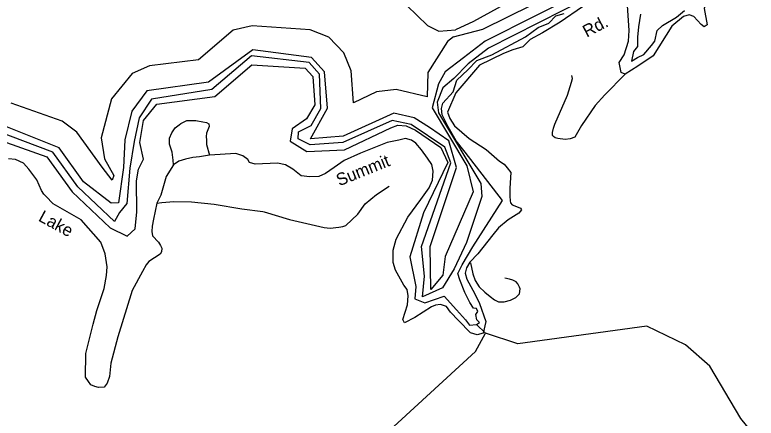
# Model space of a CAD drawing. Extents: x 884530 to 1028605, y 526725 to 653634.
# Drawn here: x 979521 to 983469, y 552395 to 554541 of the extents above; entities that cross this region are included whole.
import ezdxf

# ---------------------------------------------------------------- set-up
doc = ezdxf.new("R2010")
doc.units = 0
for name, color, linetype in [('Exist Hydrographic Bay Label', 7, 'Continuous'), ('Exist Hydrographic Buffer Line', 7, 'Continuous'), ('Exist Hydrographic Creek Single Shore', 7, 'Continuous'), ('Exist Road Non-System Type 51', 7, 'Continuous'), ('Exist Road Secondary Type 41 Attributed', 7, 'Continuous'), ('Exist Road Secondary Type 51 Label', 7, 'Continuous')]:
    doc.layers.add(name, color=color, linetype=linetype)

msp = doc.modelspace()

# ---------------------------------------------------------------- linework, layer by layer
at = {"layer": 'Exist Hydrographic Bay Label'}
for points in [[(981979.5, 552893), (981995.8, 552904.4), (981981.1, 552917.4), (981975.4, 552945.9), (981986.8, 552962.2), (981979.5, 552978.5), (981963.2, 552981), (981943.7, 553010.3), (981917.6, 553063.3), (981889.9, 553130.9), (981880.9, 553164.3), (981903.7, 553210.8), (981959.6, 553307.4), (982118.2, 553553.6), (981919.2, 553809.7), (981872, 553870), (981828, 553945.4), (981796.2, 554009.8), (981793.8, 554043.2), (981800.3, 554071.7), (981855.7, 554131.2), (981875.2, 554193.5), (981933.1, 554248.1), (981981.1, 554297.8), (982061.8, 554329.2), (982240.2, 554424.1), (982308.6, 554473.4), (982365.6, 554496.3), (982401.5, 554535.4), (982447.1, 554548.4)], [(982852.8, 554545.1), (982843, 554478.3), (982836.5, 554422.9), (982836.5, 554372.4), (982815.3, 554346.3), (982805.5, 554294.2), (982836.5, 554313.7), (982870.7, 554330), (982911.4, 554378.9), (982929.4, 554401.7), (982942.4, 554458.8), (982970.1, 554484.8), (983044.2, 554529.3), (983087.4, 554564.7)], [(979394.8, 553890.8), (979691.3, 553786.3), (979826.6, 553599.8), (980028.5, 553408.7), (980118.7, 553364.2), (980161.2, 553402.3), (980171, 553492.7), (980168.6, 553658.6), (980180, 553719.7), (980205.2, 553772.6), (980185.9, 553861.6), (980206.7, 553979.4), (980276.4, 554066.6), (980586.3, 554106.2), (980783.9, 554276.2), (981066.8, 554257.4), (981107.2, 554214), (981118.4, 554062.8), (981074.3, 553988.1), (980997.4, 553933.9), (980986.8, 553868.5), (981076.5, 553814.2), (981277.1, 553823.2), (981522.9, 553939.7)], [(981522.9, 553939.7), (981560.8, 553953.5), (981604.8, 553950.3), (981654.5, 553928.3), (981789.7, 553835.4), (981827.2, 553756.3), (981697.3, 553486.9), (981624.6, 553252.7), (981656.9, 553095.9), (981651.2, 553029.1), (981705, 553007.9), (981806.8, 553044.1), (981873.6, 552970.8), (981921.7, 552917.8), (981942.8, 552890.1), (981979.5, 552893)]]:
    msp.add_lwpolyline(points, dxfattribs=at)
at = {"layer": 'Exist Hydrographic Buffer Line'}
msp.add_line((980182.7, 553993.4), (980156.4, 553867), dxfattribs=at)
for points in [[(978972.8, 554270.1), (979615.1, 554802.6), (979775.9, 555127.6), (979781.5, 555114.5), (979868.3, 555030.8), (979960.7, 554984.3), (980410, 555013.4), (980504.1, 555051.7), (980527.5, 555073.3), (980698.6, 554999.4), (981000.7, 554982.7), (981100.1, 555015.4), (981353.3, 555204.3), (981490.7, 555198.8), (981572.9, 555048.2), (981649.8, 555005), (981583.1, 554814.9), (981587.3, 554670.4), (981608.9, 554591.9), (981718.7, 554484), (981779.5, 554454.6), (981867.8, 554462.4)], [(983563.5, 554987.1), (983343.9, 554805.8), (983164, 554768.4), (983051.6, 554700), (982988, 554711.4), (982892.6, 554726.1), (982758.3, 554753.8), (982562.7, 554673.5), (982025.5, 554400.5), (981909.7, 554312.4), (981812.5, 554238.3), (981777.5, 554174.8), (981743.3, 554045.6), (981927.8, 553737)], [(983118.9, 554815.4), (982915.2, 554840.2), (982765.2, 554834.9), (982396.4, 554745.8), (981964.2, 554505.1), (981867.8, 554462.4)], [(981857.8, 554424.7), (982013, 554464.4), (982405.3, 554660.6), (982877.3, 554804.1), (982953, 554792.3)], [(982937.5, 554639.3), (982874.6, 554690.3), (982758.3, 554726.1), (982575.3, 554635.5), (982043.6, 554364.9), (981934.3, 554280.8), (981858.9, 554203.3), (981799.5, 554152.4), (981770.1, 554075.8), (981777.5, 554020.4), (982002.2, 553643), (982007.6, 553573.8), (981925.9, 553329), (981861.4, 553189.2), (981798.7, 553088.1), (981692.4, 553040.5), (981702, 553150.2), (981686.7, 553307.7), (981842.7, 553753)], [(981717.5, 554105.9), (981551, 554144.4), (981447.3, 554131.6), (981324, 554073.2), (981311.4, 554242.7), (981272.5, 554338.4), (981193.2, 554421.9), (981094.1, 554461.8), (980784.9, 554482.4), (980684.3, 554459), (980499.3, 554302.6), (980238, 554269.2), (980146.2, 554228.9), (980034.8, 554094.5), (979980, 553886.6), (979998.5, 553775.1), (980047.2, 553686.9), (980039.6, 553661.1), (979986, 553730.8), (979850.3, 553917.6), (979773.3, 553975.6), (979501, 554071.6)], [(981857.8, 554424.7), (981824.7, 554399.7), (981719.6, 554233.7), (981717.5, 554105.9)], [(981872.8, 553728.2), (981832, 553870.1), (981729.2, 553941), (981648.3, 553993.8), (981538.6, 554018.1), (981270.2, 553895.6), (981096.1, 553881.3), (981185.5, 554044.9), (981170.3, 554238.1), (981100.1, 554315.2), (980789.2, 554356), (980552.4, 554182.5), (980223.2, 554137.8), (980144.2, 554029.4), (980107.1, 553875.6), (980100.1, 553728.6), (980072.5, 553540), (980034.2, 553538.4), (979887, 553652.8), (979756.1, 553833.3), (979436.1, 553961.1)], [(981842.7, 553753), (981810.8, 553836.4), (981631.2, 553957.6), (981530.8, 553978.9), (981267.2, 553862.8), (981093.7, 553850.3), (981029.3, 553881.3), (981031.7, 553919.5), (981098.5, 553952.9), (981150.9, 554043.5), (981143.8, 554224.8), (981088.9, 554286.9), (980781.3, 554322.6), (980569.3, 554144.4), (980249.4, 554092.4), (980182.7, 553993.4)], [(980156.4, 553867), (980133.5, 553725.4), (980117.3, 553536.7), (980079, 553490.3), (980051.6, 553441.9), (979856.9, 553626.3), (979723.7, 553809.8), (979415.4, 553925.9)], [(981927.8, 553737), (981961.5, 553598.7), (981813.3, 553256), (981800.3, 553156.6), (981736, 553079.1), (981732.8, 553307.7), (981872.8, 553728.2)]]:
    msp.add_lwpolyline(points, dxfattribs=at)
at = {"layer": 'Exist Hydrographic Creek Single Shore'}
for points in [[(982026.9, 552846.5), (981979.5, 552893)], [(984225, 547645.7), (983628.3, 548272.2), (983376.2, 548697.3), (983381.8, 548864.6), (983547.7, 549074.6), (984155.5, 549771.2), (984669.3, 550646.9), (984715.9, 550787.1), (984705.9, 550977.6), (984584.7, 551334.5), (984536.2, 551374.9), (984505.9, 551460.8), (984353.7, 551641.1), (984206.9, 551739.3), (983951.5, 551829.7), (983702.9, 552113.7), (983515.2, 552235.6), (983387.3, 552392.5), (983221.9, 552671.5), (983092.4, 552785.7), (982887.4, 552885), (982200.2, 552790.5), (982026.9, 552846.5)], [(981474.1, 552289.9), (981973.8, 552749.2), (982026.9, 552846.5)]]:
    msp.add_lwpolyline(points, dxfattribs=at)
at = {"layer": 'Exist Road Non-System Type 51'}
for points in [[(982772.2, 554225.4), (982663.6, 554116.4), (982612.1, 554059.2), (982538.8, 553952.2), (982503.2, 553891), (982477.8, 553881.1), (982451.3, 553877.8), (982413, 553882.5), (982398.5, 553887.6), (982389.8, 553894), (982384, 553899.9), (982384, 553915.1), (982389.8, 553937.5), (982397, 553960), (982464.2, 554113.3), (982486.1, 554182.4), (982490.6, 554202), (982486.9, 554218.6)], [(980365.1, 553743), (980363.3, 553768.1), (980358.9, 553810.8), (980344.2, 553853.3), (980345.1, 553885.2), (980357, 553914), (980374.8, 553939.8), (980396, 553956.3), (980405.6, 553963.6), (980436.3, 553979.5), (980484, 553978.5), (980521.2, 553972), (980541.6, 553968.6), (980553.5, 553960.6), (980556.5, 553947.7), (980541.1, 553911.8), (980540.3, 553893.7), (980540.7, 553874.2), (980540.7, 553851.4), (980556.9, 553794.6)], [(980276.6, 553538.6), (980303, 553543.5), (980367.4, 553547.6), (980461.4, 553545.4), (980582.1, 553534.3), (980730, 553509.4), (980841.3, 553494.4), (980849.2, 553493.3), (980983.3, 553452.4), (981169.1, 553409.4), (981199.5, 553406.1), (981246.2, 553410.9), (981267.7, 553415.2), (981283.5, 553420.2), (981347, 553479.8), (981387.2, 553535.7), (981447.3, 553585.1), (981514.7, 553629.6)], [(981948.4, 553222.1), (981960.4, 553163.5), (981972.6, 553128), (981994.5, 553093.8), (982023.4, 553065.7), (982052.7, 553043.2), (982075.1, 553024.2), (982096.1, 553014.8), (982127.1, 553014.5), (982161.5, 553022.8), (982189.5, 553036.7), (982208.5, 553056.6), (982211.8, 553082.3), (982208.1, 553092.7), (982203.6, 553102), (982200.1, 553109.5), (982190.5, 553120), (982173.6, 553128.7), (982154.8, 553135.1), (982146.5, 553137.2), (982138.8, 553138.9), (982131.1, 553140.4)]]:
    msp.add_lwpolyline(points, dxfattribs=at)
at = {"layer": 'Exist Road Secondary Type 41 Attributed'}
for points in [[(983567.3, 554870.2), (983454.3, 554807), (983423, 554758.7), (983414.9, 554721.2), (983406.7, 554662.5), (983381.2, 554647.4), (983348, 554664), (983264.9, 554687.3), (983221.7, 554664), (983191.8, 554574.3), (983208.4, 554487.8), (983191.7, 554476.7), (983175.4, 554489.7), (983137.9, 554532.1), (983111.8, 554541.1), (983082.5, 554532.9), (983020.6, 554480.8), (982921.2, 554322.7), (982839.6, 554268.4), (982772.2, 554225.4)], [(982543.2, 554584.3), (982425.9, 554501.6), (982331.4, 554445.3), (982264.6, 554410.3), (982225.5, 554372), (982173.4, 554354.9), (982123.7, 554335.3), (981995.2, 554273.3), (981868.9, 554127), (981825.7, 554023.9), (981837.8, 553989), (981863, 553950.7), (981941.2, 553883.1), (982030.8, 553824), (982101.7, 553762), (982127.4, 553747.2), (982143.6, 553727.7)], [(982772.2, 554225.4), (982749.9, 554235.1), (982740, 554288.3), (982765.6, 554328.8), (982789.3, 554400.5), (982793.1, 554457.9), (982783.2, 554590.9)], [(981596.6, 552901.9), (981587.7, 552920.3), (981612.1, 552998.5), (981615.4, 553046.6), (981609.7, 553079.2), (981593.2, 553103), (981548.6, 553181.8), (981536.3, 553223), (981536.3, 553289.8), (981551, 553346.9), (981613.1, 553465.4), (981683.8, 553558.7), (981727.8, 553621.5), (981745.7, 553661.4), (981748.1, 553709.5), (981741.6, 553745.7), (981718, 553779.2), (981686.2, 553823.2), (981656.3, 553857.7), (981633.3, 553874.5), (981600.7, 553882.6), (981566.6, 553874.3), (981502.9, 553862.3), (981361.6, 553804.6), (981274.8, 553765.7), (981221.1, 553729), (981175.5, 553696.9), (981140.4, 553681.4), (981092.4, 553678.9), (981045.9, 553684.9), (981001.9, 553720.9), (980962, 553742.9), (980919.7, 553751.4), (980801.5, 553746.6), (980771.4, 553754.7), (980761.6, 553771), (980734.7, 553791.4), (980698.1, 553802.8), (980556.9, 553794.6), (980504.2, 553785.7), (980468.4, 553781.6), (980430.1, 553773.5), (980395, 553762), (980365.1, 553743), (980326.6, 553680.2), (980298.9, 553582.4), (980276.6, 553538.6), (980259, 553454.8), (980252.5, 553416.5), (980250, 553388.8), (980254.1, 553366), (980285.1, 553331.8), (980297.3, 553313.9), (980303, 553300), (980301.4, 553280.5), (980295.2, 553267.4), (980234.6, 553227.9), (980220.7, 553211.6), (980200.1, 553175)], [(980200.1, 553175), (980145.7, 553074.6), (980069.2, 552827.4), (980032.5, 552687.2), (980024.4, 552617.1), (980013, 552580.5), (979996.2, 552559.2), (979966.5, 552557.6), (979946.3, 552562.5), (979925.8, 552572.3), (979913.6, 552589.4), (979896.5, 552612.4), (979899.8, 552738.8), (979937.2, 552895.4), (979956.8, 552967.9), (979995.9, 553084.1), (980008.9, 553155), (980012.8, 553200.9), (980002.4, 553270.3), (979978.8, 553331.4), (979873.2, 553450.3), (979725.4, 553536.2), (979686.3, 553575.8), (979674.9, 553586.4), (979663.5, 553606.8), (979637.4, 553663.9), (979595.9, 553720.1), (979566.6, 553752.7), (979525, 553771.4), (979487.5, 553775.5)], [(982143.6, 553727.7), (982162, 553702.6), (982157.9, 553618.6), (982157.9, 553575.8), (982158.7, 553551.4), (982161.2, 553540.8), (982170.1, 553531), (982192.1, 553522.1), (982214.1, 553512.7), (982219, 553502.9), (982205.2, 553485), (982148.1, 553451.2), (982096.8, 553407.2), (982065.9, 553371.3), (982039.8, 553336.3), (981986.8, 553269.4), (981944.5, 553224.2), (981926.6, 553194.1), (981919.2, 553166.4), (981927.4, 553134.6), (981970.5, 553056.4), (981995, 553005), (982028.4, 552910.1), (982015.1, 552847), (981983.6, 552838.8), (981947.7, 552848.6), (981884.2, 552915.4), (981840.2, 552958.6), (981819, 552989.5), (981787.3, 552999.3), (981760.4, 552996.1), (981739.2, 552987.9), (981652, 552931.3), (981596.6, 552901.9)]]:
    msp.add_lwpolyline(points, dxfattribs=at)

# ---------------------------------------------------------------- texts
at = {"layer": 'Exist Road Secondary Type 51 Label'}
for s, rotation, p in [('Rd.', 27.636, (982566.7, 554419.6)), ('Summit', 21.9411, (981248.7, 553628.5)), ('Lake', 331.4777, (979641.5, 553447.5))]:
    msp.add_text(s, height=65.62, rotation=rotation, dxfattribs=at).set_placement(p)

doc.saveas('drawing.dxf')
